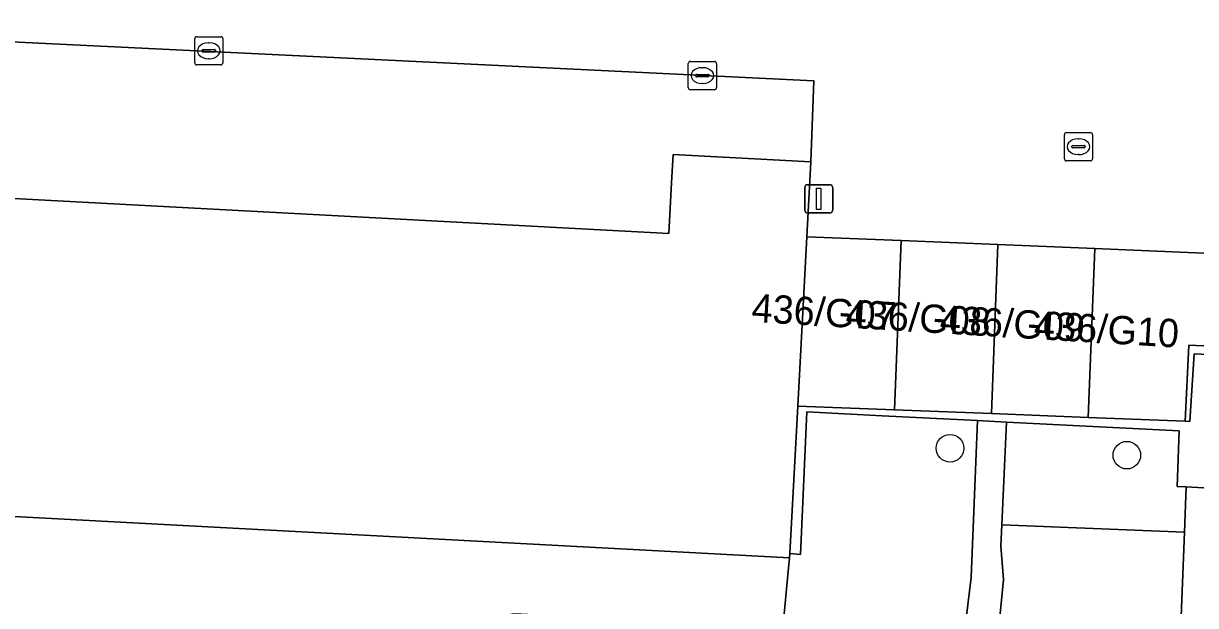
# Model space of a CAD drawing. Extents: x 162989 to 165008, y 383432 to 384338.
# Drawn here: x 164701.7 to 164743.2, y 384014.31 to 384034.91 of the extents above; entities that cross this region are included whole.
import ezdxf

# ---------------------------------------------------------------- set-up
doc = ezdxf.new("R2010")
doc.units = 0
for name, color, linetype in [('IMGEO_Boom', 7, 'Continuous'), ('IMGEO_Grasland_overig', 7, 'Continuous'), ('IMGEO_Groenvoorziening', 7, 'Continuous'), ('IMGEO_Kolk', 7, 'Continuous'), ('IMGEO_Lichtmast', 7, 'Continuous'), ('IMGEO_Muur', 7, 'Continuous'), ('IMGEO_Pand', 7, 'Continuous'), ('IMGEO_Pand_nummerreeks', 7, 'Continuous'), ('IMGEO_Parkeervlak_open', 7, 'Continuous'), ('IMGEO_Rijbaan_lokaal_open', 7, 'Continuous'), ('IMGEO_Voetpad_gesloten', 7, 'Continuous'), ('IMGEO_Voetpad_open', 7, 'Continuous')]:
    doc.layers.add(name, color=color, linetype=linetype)

msp = doc.modelspace()

# ---------------------------------------------------------------- linework, layer by layer
at = {"layer": 'IMGEO_Boom'}
for centre in [(164734.507, 384019.874), (164740.766, 384019.628)]:
    msp.add_circle(centre, 0.489, dxfattribs=at)
at = {"layer": 'IMGEO_Grasland_overig'}
msp.add_lwpolyline([(164736.335, 384017.159), (164742.809, 384016.907), (164742.871, 384018.506), (164742.542, 384018.518), (164742.623, 384020.487), (164736.501, 384020.798)], close=True, dxfattribs=at)
at = {"layer": 'IMGEO_Groenvoorziening'}
for points in [[(164735.249, 384015.296), (164735.484, 384020.85), (164732.101, 384021.022), (164729.44, 384021.157), (164729.216, 384016.118), (164728.836, 384016.151), (164728.821, 384015.991), (164728.764, 384015.389), (164728.592, 384013.511), (164728.32, 384012.776), (164727.85, 384012.296), (164725.765, 384012.375), (164725.387, 384013.698), (164719.083, 384014.011), (164716.397, 384013.605), (164715.911, 384012.48), (164715.911, 384010.777), (164719.813, 384007.512), (164722.473, 384007.118), (164725.889, 384007.052), (164731.437, 384008.575), (164733.18, 384009.844), (164734.855, 384012.012)], [(164716.43, 384007.742), (164718.072, 384005.541), (164721.389, 384004.392), (164724.345, 384004.03), (164727.695, 384004.392), (164730.323, 384005.18), (164732.228, 384006.297), (164734.133, 384007.906), (164735.184, 384009.745), (164736.071, 384011.847), (164736.399, 384015.23), (164736.3, 384016.413), (164736.335, 384017.159), (164736.501, 384020.798), (164735.484, 384020.85), (164735.249, 384015.296), (164734.855, 384012.012), (164733.18, 384009.844), (164731.437, 384008.575), (164725.889, 384007.052), (164722.473, 384007.118), (164719.813, 384007.512), (164715.911, 384010.777)]]:
    msp.add_lwpolyline(points, close=True, dxfattribs=at)
for points in [[(164715.911, 384010.777), (164715.911, 384012.48), (164716.397, 384013.605), (164719.083, 384014.011), (164725.387, 384013.698), (164725.765, 384012.375), (164727.85, 384012.296), (164728.32, 384012.776), (164728.592, 384013.511), (164728.764, 384015.389), (164728.821, 384015.991), (164690.066, 384018.06), (164670.445, 384019.108), (164670.391, 384015.621), (164671.766, 384015.86), (164672.958, 384015.794), (164672.962, 384013.794), (164665.499, 384012.165), (164665.396, 384010.403), (164665.386, 384010.229), (164665.447, 384009.761), (164665.729, 384007.602), (164666.019, 384004.419)], [(164742.646, 384012.722), (164742.809, 384016.907), (164736.335, 384017.159), (164736.3, 384016.413), (164736.399, 384015.23), (164736.071, 384011.847), (164735.184, 384009.745), (164734.133, 384007.906), (164732.228, 384006.297), (164730.323, 384005.18), (164727.695, 384004.392), (164724.345, 384004.03), (164721.389, 384004.392), (164718.072, 384005.541), (164716.43, 384007.742), (164715.911, 384010.777)]]:
    msp.add_lwpolyline(points, dxfattribs=at)
at = {"layer": 'IMGEO_Kolk'}
for p, q in [((164707.765, 384033.513), (164707.765, 384034.365)), ((164707.84, 384034.439), (164708.692, 384034.439)), ((164708.766, 384034.365), (164708.766, 384033.513)), ((164708.024, 384033.933), (164708.024, 384033.945)), ((164708.067, 384033.982), (164708.465, 384033.982)), ((164708.253, 384034.219), (164708.278, 384034.219)), ((164708.508, 384033.945), (164708.508, 384033.933)), ((164708.462, 384033.896), (164708.064, 384033.896)), ((164708.276, 384033.659), (164708.251, 384033.659)), ((164725.316, 384033.562), (164726.168, 384033.562)), ((164708.692, 384033.439), (164707.84, 384033.439)), ((164725.241, 384032.636), (164725.241, 384033.488)), ((164725.543, 384033.105), (164725.941, 384033.105)), ((164725.729, 384033.342), (164725.754, 384033.342)), ((164726.242, 384033.488), (164726.242, 384032.636)), ((164725.5, 384033.056), (164725.5, 384033.068)), ((164725.938, 384033.019), (164725.54, 384033.019)), ((164725.752, 384032.782), (164725.727, 384032.782)), ((164725.984, 384033.068), (164725.984, 384033.056)), ((164726.168, 384032.562), (164725.316, 384032.562)), ((164738.628, 384031.045), (164739.48, 384031.045)), ((164738.553, 384030.119), (164738.553, 384030.971)), ((164739.041, 384030.825), (164739.066, 384030.825)), ((164739.554, 384030.971), (164739.554, 384030.119)), ((164738.812, 384030.539), (164738.812, 384030.551)), ((164739.25, 384030.502), (164738.852, 384030.502)), ((164738.855, 384030.588), (164739.253, 384030.588)), ((164739.064, 384030.265), (164739.039, 384030.265)), ((164739.296, 384030.551), (164739.296, 384030.539)), ((164739.48, 384030.045), (164738.628, 384030.045))]:
    msp.add_line(p, q, dxfattribs=at)
for points in [[(164707.765, 384033.513), (164707.765, 384034.365)], [(164707.84, 384034.439), (164708.692, 384034.439)], [(164708.766, 384034.365), (164708.766, 384033.513)], [(164725.316, 384033.562), (164726.168, 384033.562)], [(164708.692, 384033.439), (164707.84, 384033.439)], [(164725.241, 384032.636), (164725.241, 384033.488)], [(164726.242, 384033.488), (164726.242, 384032.636)], [(164726.168, 384032.562), (164725.316, 384032.562)], [(164738.628, 384031.045), (164739.48, 384031.045)], [(164738.553, 384030.119), (164738.553, 384030.971)], [(164739.554, 384030.971), (164739.554, 384030.119)], [(164739.48, 384030.045), (164738.628, 384030.045)]]:
    msp.add_lwpolyline(points, dxfattribs=at)
for centre, radius, start, end in [((164707.842, 384034.363), 0.0765, 91.552, 178.448), ((164707.842, 384034.363), 0.0765, 91.552, 178.448), ((164708.69, 384034.363), 0.0765, 1.552, 88.448), ((164708.69, 384034.363), 0.0765, 1.552, 88.448), ((164708.064, 384033.942), 0.0403, 85.8775, 175.7526), ((164708.061, 384033.932), 0.0366, 178.938, 274.7102), ((164708.465, 384033.939), 0.043, 264.8664, 352.4533), ((164708.469, 384033.944), 0.0386, 1.7309, 96.639), ((164707.842, 384033.515), 0.0765, 181.552, 268.448), ((164707.842, 384033.515), 0.0765, 181.552, 268.448), ((164708.69, 384033.515), 0.0765, 271.552, 358.448), ((164708.69, 384033.515), 0.0765, 271.552, 358.448), ((164725.318, 384033.486), 0.0765, 91.552, 178.448), ((164725.318, 384033.486), 0.0765, 91.552, 178.448), ((164726.166, 384033.486), 0.0765, 1.552, 88.448), ((164726.166, 384033.486), 0.0765, 1.552, 88.448), ((164725.54, 384033.065), 0.0403, 85.8775, 175.7526), ((164725.945, 384033.067), 0.0386, 1.7309, 96.639), ((164725.537, 384033.055), 0.0366, 178.938, 274.7102), ((164725.941, 384033.062), 0.043, 264.8664, 352.4533), ((164725.318, 384032.638), 0.0765, 181.552, 268.448), ((164725.318, 384032.638), 0.0765, 181.552, 268.448), ((164726.166, 384032.638), 0.0765, 271.552, 358.448), ((164726.166, 384032.638), 0.0765, 271.552, 358.448), ((164738.63, 384030.969), 0.0765, 91.552, 178.448), ((164738.63, 384030.969), 0.0765, 91.552, 178.448), ((164739.478, 384030.969), 0.0765, 1.552, 88.448), ((164739.478, 384030.969), 0.0765, 1.552, 88.448), ((164738.852, 384030.548), 0.0403, 85.8775, 175.7526), ((164738.849, 384030.538), 0.0366, 178.938, 274.7102), ((164739.253, 384030.545), 0.043, 264.8664, 352.4533), ((164739.257, 384030.55), 0.0386, 1.7309, 96.639), ((164738.63, 384030.121), 0.0765, 181.552, 268.448), ((164738.63, 384030.121), 0.0765, 181.552, 268.448), ((164739.478, 384030.121), 0.0765, 271.552, 358.448), ((164739.478, 384030.121), 0.0765, 271.552, 358.448)]:
    msp.add_arc(centre, radius, start, end, dxfattribs=at)
for centre, major_axis, ratio, start_param, end_param in [((164708.252, 384033.939), (-0.387, 0.002), 0.722429, 4.712389, 7.853982), ((164708.277, 384033.939), (-0.39, 0.002), 0.717154, 1.570796, 4.712389), ((164725.728, 384033.062), (-0.387, 0.002), 0.722429, 4.712389, 7.853982), ((164725.753, 384033.062), (-0.39, 0.002), 0.717154, 1.570796, 4.712389), ((164739.04, 384030.545), (-0.387, 0.002), 0.722429, 4.712389, 7.853982), ((164739.065, 384030.545), (-0.39, 0.002), 0.717154, 1.570796, 4.712389)]:
    msp.add_ellipse(centre, major_axis=major_axis, ratio=ratio, start_param=start_param, end_param=end_param, dxfattribs=at)
at = {"layer": 'IMGEO_Lichtmast'}
for p, q in [((164729.363, 384028.3), (164729.363, 384029.1)), ((164729.363, 384029.1), (164729.363, 384028.3)), ((164729.463, 384029.2), (164730.253, 384029.2)), ((164730.253, 384029.2), (164729.463, 384029.2)), ((164730.353, 384029.1), (164730.353, 384028.3)), ((164730.353, 384028.3), (164730.353, 384029.1)), ((164730.253, 384028.2), (164729.463, 384028.2)), ((164729.463, 384028.2), (164730.253, 384028.2))]:
    msp.add_line(p, q, dxfattribs=at)
msp.add_lwpolyline([(164729.783, 384029.075), (164729.933, 384029.075), (164729.933, 384028.325), (164729.783, 384028.325), (164729.783, 384029.075)], dxfattribs=at)
for centre, start, end in [((164729.463, 384029.1), 90, 180), ((164729.463, 384029.1), 90, 180), ((164730.253, 384029.1), 0, 90), ((164730.253, 384029.1), 360, 90), ((164729.463, 384028.3), 180, 270), ((164729.463, 384028.3), 180, 270), ((164730.253, 384028.3), 270, 0), ((164730.253, 384028.3), 270, 0)]:
    msp.add_arc(centre, 0.1, start, end, dxfattribs=at)
at = {"layer": 'IMGEO_Muur'}
msp.add_lwpolyline([(164742.829, 384020.831), (164742.991, 384020.825), (164743.154, 384023.216), (164755.357, 384022.63), (164770.849, 384021.885), (164771.143, 384027.195), (164770.843, 384027.219), (164770.566, 384022.199), (164767.542, 384022.344), (164764.475, 384022.492), (164761.409, 384022.639), (164758.342, 384022.787), (164755.275, 384022.935), (164752.209, 384023.082), (164749.142, 384023.23), (164746.076, 384023.377), (164742.958, 384023.527)], close=True, dxfattribs=at)
at = {"layer": 'IMGEO_Pand'}
for points in [[(164729.435, 384027.359), (164729.577, 384030.006), (164724.704, 384030.267), (164724.65, 384029.269), (164724.553, 384027.468), (164672.627, 384030.24), (164667.485, 384030.515), (164667.581, 384032.303), (164667.599, 384032.632), (164662.438, 384032.908), (164653.899, 384033.364), (164653.786, 384031.246), (164653.596, 384027.682), (164653.458, 384025.106), (164653.227, 384020.027), (164655.174, 384019.923), (164664.048, 384019.449), (164666.004, 384019.345), (164667.893, 384019.244), (164670.445, 384019.108), (164690.066, 384018.06), (164728.821, 384015.991), (164728.836, 384016.151), (164729.114, 384021.364)], [(164732.543, 384021.231), (164732.776, 384027.221), (164729.435, 384027.359), (164729.114, 384021.364)], [(164736.204, 384027.079), (164732.776, 384027.221), (164732.543, 384021.231), (164735.972, 384021.098)], [(164736.204, 384027.079), (164735.972, 384021.098), (164739.4, 384020.964), (164739.632, 384026.938)], [(164742.829, 384020.831), (164742.958, 384023.527), (164746.076, 384023.377), (164746.234, 384026.665), (164739.632, 384026.938), (164739.4, 384020.964)]]:
    msp.add_lwpolyline(points, close=True, dxfattribs=at)
at = {"layer": 'IMGEO_Parkeervlak_open'}
msp.add_lwpolyline([(164729.577, 384030.006), (164729.688, 384032.875), (164672.859, 384035.642), (164672.704, 384032.041), (164672.627, 384030.24), (164724.553, 384027.468), (164724.65, 384029.269), (164724.704, 384030.267)], close=True, dxfattribs=at)
at = {"layer": 'IMGEO_Rijbaan_lokaal_open'}
msp.add_lwpolyline([(164672.859, 384035.642), (164729.688, 384032.875), (164729.577, 384030.006), (164729.435, 384027.359), (164732.776, 384027.221), (164736.204, 384027.079), (164739.632, 384026.938), (164746.234, 384026.665), (164746.364, 384029.371), (164749.431, 384029.223), (164752.497, 384029.076), (164755.564, 384028.928), (164758.63, 384028.78), (164761.697, 384028.633), (164764.764, 384028.485), (164767.83, 384028.338), (164770.897, 384028.19), (164770.843, 384027.219), (164771.143, 384027.195), (164773.757, 384027.091), (164776.486, 384026.936)], dxfattribs=at)
at = {"layer": 'IMGEO_Voetpad_gesloten'}
msp.add_lwpolyline([(164745.026, 384011.303), (164745.326, 384018.366), (164742.871, 384018.506), (164742.809, 384016.907), (164742.646, 384012.722)], dxfattribs=at)
at = {"layer": 'IMGEO_Voetpad_open'}
msp.add_lwpolyline([(164742.871, 384018.506), (164745.326, 384018.366), (164745.452, 384020.745), (164755.248, 384020.287), (164755.357, 384022.63), (164743.154, 384023.216), (164742.991, 384020.825), (164742.829, 384020.831), (164739.4, 384020.964), (164735.972, 384021.098), (164732.543, 384021.231), (164729.114, 384021.364), (164728.836, 384016.151), (164729.216, 384016.118), (164729.44, 384021.157), (164732.101, 384021.022), (164735.484, 384020.85), (164736.501, 384020.798), (164742.623, 384020.487), (164742.542, 384018.518)], close=True, dxfattribs=at)

# ---------------------------------------------------------------- texts
at = {"layer": 'IMGEO_Pand_nummerreeks'}
for s, p in [('436/G07', (164727.46, 384024.349)), ('436/G08', (164730.793, 384024.147)), ('436/G09', (164734.126, 384023.945)), ('436/G10', (164737.46, 384023.743))]:
    msp.add_text(s, height=1, rotation=356.5318, dxfattribs=at).set_placement(p)

doc.saveas('drawing.dxf')
